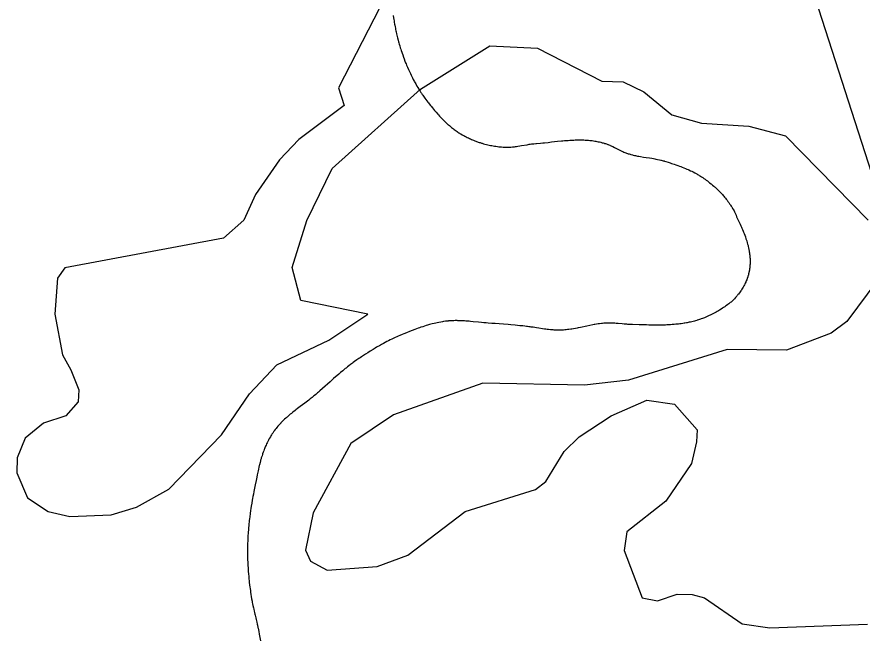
# Model space of a CAD drawing. Extents: x 643342 to 646936, y 5873857 to 5876103.
# Drawn here: x 646416.34 to 646462.17, y 5875323.71 to 5875357.4 of the extents above; entities that cross this region are included whole.
import ezdxf

# ---------------------------------------------------------------- set-up
doc = ezdxf.new("R2010")
doc.units = 0
doc.layers.add('Niveau 63', color=7, linetype='Continuous')

msp = doc.modelspace()

# ---------------------------------------------------------------- linework, layer by layer
at = {"layer": 'Niveau 63'}
for points in [[(646456.043, 5875369.54), (646507.434, 5875386.121), (646517.874, 5875353.763), (646466.483, 5875337.182), (646456.043, 5875369.54)], [(646436.019, 5875357.913), (646433.789, 5875353.554), (646434.083, 5875352.587), (646431.639, 5875350.745), (646430.577, 5875349.647), (646429.274, 5875347.761), (646428.644, 5875346.366), (646427.54, 5875345.403), (646418.946, 5875343.788), (646418.55, 5875343.22), (646418.391, 5875341.271), (646418.818, 5875339.071), (646419.271, 5875338.251), (646419.705, 5875337.165), (646419.666, 5875336.511), (646418.995, 5875335.758), (646417.781, 5875335.365), (646416.797, 5875334.542), (646416.357, 5875333.48), (646416.343, 5875332.668), (646416.919, 5875331.322), (646418.03, 5875330.565), (646419.205, 5875330.304), (646421.458, 5875330.396), (646422.83, 5875330.814), (646424.582, 5875331.778), (646427.436, 5875334.738), (646428.949, 5875336.96), (646430.443, 5875338.531), (646433.25, 5875339.863), (646435.377, 5875341.271), (646431.738, 5875342.014), (646431.274, 5875343.804), (646432.066, 5875346.358), (646433.447, 5875349.167), (646438.234, 5875353.484), (646441.994, 5875355.836), (646444.567, 5875355.695), (646448.066, 5875353.917), (646449.226, 5875353.877), (646450.346, 5875353.324), (646451.857, 5875352.084), (646453.467, 5875351.629), (646456.024, 5875351.464), (646458.028, 5875350.949), (646462.495, 5875346.368)], [(646436.019, 5875357.913), (646433.789, 5875353.554), (646434.083, 5875352.587), (646431.639, 5875350.745), (646430.577, 5875349.647), (646429.274, 5875347.761), (646428.644, 5875346.366), (646427.54, 5875345.403), (646418.946, 5875343.788), (646418.55, 5875343.22), (646418.391, 5875341.271), (646418.818, 5875339.071), (646419.271, 5875338.251), (646419.705, 5875337.165), (646419.666, 5875336.511), (646418.995, 5875335.758), (646417.781, 5875335.365), (646416.797, 5875334.542), (646416.357, 5875333.48), (646416.343, 5875332.668), (646416.919, 5875331.322), (646418.03, 5875330.565), (646419.205, 5875330.304), (646421.458, 5875330.396), (646422.83, 5875330.814), (646424.582, 5875331.778), (646427.436, 5875334.738), (646428.949, 5875336.96), (646430.443, 5875338.531), (646433.25, 5875339.863), (646435.377, 5875341.271), (646431.738, 5875342.014), (646431.274, 5875343.804), (646432.066, 5875346.358), (646433.447, 5875349.167), (646438.234, 5875353.484), (646441.994, 5875355.836), (646444.567, 5875355.695), (646448.066, 5875353.917), (646449.226, 5875353.877), (646450.346, 5875353.324), (646451.857, 5875352.084), (646453.467, 5875351.629), (646456.024, 5875351.464), (646458.028, 5875350.949), (646462.495, 5875346.368)], [(646436.754, 5875357.478), (646436.77, 5875357.353), (646436.784, 5875357.253)], [(646436.784, 5875357.253), (646436.795, 5875357.178), (646436.807, 5875357.103), (646436.824, 5875357.004), (646436.832, 5875356.954), (646436.85, 5875356.855), (646436.864, 5875356.78), (646436.879, 5875356.706), (646436.894, 5875356.632), (646436.905, 5875356.582), (646436.927, 5875356.483), (646436.944, 5875356.409), (646436.962, 5875356.336), (646436.98, 5875356.262), (646437.012, 5875356.139), (646437.039, 5875356.041), (646437.052, 5875355.991), (646437.074, 5875355.917), (646437.103, 5875355.819), (646437.133, 5875355.721), (646437.156, 5875355.647), (646437.18, 5875355.574), (646437.212, 5875355.477), (646437.228, 5875355.428), (646437.262, 5875355.332), (646437.305, 5875355.211), (646437.34, 5875355.116), (646437.386, 5875354.997), (646437.423, 5875354.902), (646437.442, 5875354.855), (646437.471, 5875354.784), (646437.52, 5875354.667), (646437.571, 5875354.551), (646437.624, 5875354.435), (646437.678, 5875354.32), (646437.722, 5875354.229), (646437.756, 5875354.161), (646437.79, 5875354.093), (646437.837, 5875354.003), (646437.885, 5875353.913), (646437.909, 5875353.869), (646437.934, 5875353.824), (646437.971, 5875353.758), (646438.035, 5875353.648), (646438.087, 5875353.561), (646438.14, 5875353.474), (646438.167, 5875353.431), (646438.208, 5875353.366), (646438.25, 5875353.302), (646438.278, 5875353.259), (646438.321, 5875353.196), (646438.35, 5875353.153), (646438.394, 5875353.09), (646438.423, 5875353.048), (646438.468, 5875352.986), (646438.514, 5875352.924), (646438.576, 5875352.841), (646438.623, 5875352.78), (646438.655, 5875352.739), (646438.751, 5875352.618), (646438.8, 5875352.558), (646438.881, 5875352.459), (646438.93, 5875352.4), (646438.995, 5875352.321), (646439.078, 5875352.224), (646439.163, 5875352.128), (646439.196, 5875352.09), (646439.265, 5875352.015), (646439.334, 5875351.94), (646439.387, 5875351.885), (646439.423, 5875351.849), (646439.458, 5875351.812), (646439.512, 5875351.758), (646439.549, 5875351.723), (646439.604, 5875351.67), (646439.659, 5875351.618), (646439.716, 5875351.567), (646439.754, 5875351.534), (646439.792, 5875351.5), (646439.831, 5875351.467), (646439.87, 5875351.435), (646439.909, 5875351.402), (646439.969, 5875351.355), (646440.01, 5875351.323), (646440.05, 5875351.293), (646440.112, 5875351.247), (646440.154, 5875351.217), (646440.196, 5875351.188), (646440.217, 5875351.174), (646440.26, 5875351.145), (646440.303, 5875351.117), (646440.347, 5875351.089), (646440.369, 5875351.075), (646440.413, 5875351.048), (646440.481, 5875351.009), (646440.526, 5875350.983), (646440.571, 5875350.958)], [(646440.571, 5875350.958), (646440.64, 5875350.922), (646440.708, 5875350.887), (646440.754, 5875350.864), (646440.823, 5875350.83), (646440.892, 5875350.798), (646440.939, 5875350.777), (646440.985, 5875350.756), (646441.055, 5875350.726), (646441.102, 5875350.707), (646441.173, 5875350.679), (646441.22, 5875350.661), (646441.268, 5875350.643), (646441.315, 5875350.626), (646441.363, 5875350.609), (646441.411, 5875350.593), (646441.459, 5875350.577), (646441.531, 5875350.554), (646441.579, 5875350.54), (646441.652, 5875350.519), (646441.725, 5875350.499), (646441.799, 5875350.48), (646441.872, 5875350.462), (646441.946, 5875350.446), (646442.021, 5875350.43), (646442.095, 5875350.415), (646442.17, 5875350.402), (646442.245, 5875350.389), (646442.321, 5875350.378), (646442.397, 5875350.368), (646442.473, 5875350.358), (646442.575, 5875350.348), (646442.627, 5875350.343), (646442.704, 5875350.337), (646442.755, 5875350.334), (646442.805, 5875350.331), (646442.856, 5875350.33), (646442.881, 5875350.33), (646442.957, 5875350.331), (646443.008, 5875350.332), (646443.058, 5875350.334), (646443.133, 5875350.339), (646443.208, 5875350.345), (646443.258, 5875350.35), (646443.333, 5875350.358), (646443.383, 5875350.365), (646443.433, 5875350.371), (646443.508, 5875350.382), (646443.607, 5875350.398), (646443.706, 5875350.414), (646444.004, 5875350.465), (646444.128, 5875350.486), (646444.178, 5875350.494), (646444.252, 5875350.505), (646444.302, 5875350.512), (646444.377, 5875350.521), (646444.476, 5875350.533), (646444.527, 5875350.538), (646444.728, 5875350.553), (646444.854, 5875350.564), (646444.955, 5875350.573), (646445.158, 5875350.593), (646445.334, 5875350.612), (646445.663, 5875350.648), (646445.865, 5875350.668), (646445.941, 5875350.676), (646446.042, 5875350.685), (646446.143, 5875350.693), (646446.244, 5875350.701), (646446.319, 5875350.706), (646446.421, 5875350.713), (646446.471, 5875350.715), (646446.547, 5875350.719), (646446.623, 5875350.722), (646446.673, 5875350.723), (646446.774, 5875350.725), (646446.85, 5875350.725), (646446.901, 5875350.725), (646446.951, 5875350.725), (646447.027, 5875350.723), (646447.077, 5875350.721), (646447.153, 5875350.718), (646447.254, 5875350.712), (646447.33, 5875350.706), (646447.406, 5875350.699), (646447.481, 5875350.69), (646447.532, 5875350.684), (646447.608, 5875350.674), (646447.684, 5875350.662), (646447.734, 5875350.653), (646447.785, 5875350.644), (646447.86, 5875350.629), (646447.886, 5875350.624), (646447.936, 5875350.612), (646448.012, 5875350.594), (646448.087, 5875350.574), (646448.138, 5875350.56)], [(646448.138, 5875350.56), (646448.188, 5875350.546), (646448.214, 5875350.538), (646448.261, 5875350.522), (646448.309, 5875350.506), (646448.379, 5875350.48), (646448.403, 5875350.471), (646448.449, 5875350.452), (646448.495, 5875350.433), (646448.518, 5875350.423), (646448.563, 5875350.402), (646448.609, 5875350.382), (646448.654, 5875350.36), (646448.744, 5875350.317), (646449.035, 5875350.173), (646449.103, 5875350.14), (646449.148, 5875350.119), (646449.194, 5875350.098), (646449.262, 5875350.068), (646449.308, 5875350.049), (646449.355, 5875350.03), (646449.401, 5875350.012), (646449.448, 5875349.995), (646449.496, 5875349.978), (646449.544, 5875349.963), (646449.593, 5875349.948), (646449.642, 5875349.934), (646449.715, 5875349.914), (646449.765, 5875349.901), (646449.839, 5875349.884), (646449.888, 5875349.873), (646449.938, 5875349.862), (646449.987, 5875349.852), (646450.062, 5875349.838), (646450.162, 5875349.82), (646450.312, 5875349.796), (646450.462, 5875349.773), (646450.638, 5875349.746), (646450.763, 5875349.727), (646450.863, 5875349.71), (646450.938, 5875349.697), (646450.988, 5875349.688), (646451.087, 5875349.668), (646451.186, 5875349.647), (646451.26, 5875349.629), (646451.285, 5875349.623), (646451.334, 5875349.61), (646451.383, 5875349.597), (646451.432, 5875349.583), (646451.456, 5875349.576), (646451.529, 5875349.553), (646451.649, 5875349.515), (646451.77, 5875349.476), (646451.842, 5875349.453), (646451.986, 5875349.405), (646452.081, 5875349.372), (646452.177, 5875349.339), (646452.272, 5875349.305), (646452.342, 5875349.278), (646452.413, 5875349.251), (646452.507, 5875349.214), (646452.6, 5875349.176), (646452.669, 5875349.147), (646452.738, 5875349.117), (646452.784, 5875349.096), (646452.876, 5875349.054), (646452.944, 5875349.021), (646453.011, 5875348.987), (646453.101, 5875348.941), (646453.145, 5875348.917), (646453.212, 5875348.88), (646453.256, 5875348.855), (646453.299, 5875348.829), (646453.343, 5875348.803), (646453.407, 5875348.763), (646453.472, 5875348.721), (646453.493, 5875348.707), (646453.535, 5875348.679), (646453.599, 5875348.635), (646453.662, 5875348.589), (646453.725, 5875348.543), (646453.786, 5875348.497), (646453.827, 5875348.466), (646453.908, 5875348.402), (646453.988, 5875348.338), (646454.067, 5875348.272), (646454.125, 5875348.222), (646454.163, 5875348.189), (646454.201, 5875348.155), (646454.257, 5875348.103), (646454.313, 5875348.051), (646454.367, 5875347.998), (646454.421, 5875347.945), (646454.475, 5875347.891), (646454.527, 5875347.836), (646454.596, 5875347.762), (646454.646, 5875347.705)], [(646454.646, 5875347.705), (646454.679, 5875347.667), (646454.712, 5875347.628), (646454.76, 5875347.57), (646454.808, 5875347.511), (646454.854, 5875347.451), (646454.9, 5875347.39), (646454.945, 5875347.329), (646454.989, 5875347.266), (646455.018, 5875347.224), (646455.046, 5875347.182), (646455.074, 5875347.139), (646455.101, 5875347.096), (646455.128, 5875347.052), (646455.155, 5875347.008), (646455.194, 5875346.941), (646455.232, 5875346.874), (646455.257, 5875346.828), (646455.293, 5875346.759), (646455.317, 5875346.713), (646455.351, 5875346.642), (646455.366, 5875346.545), (646455.438, 5875346.402), (646455.484, 5875346.307), (646455.553, 5875346.163), (646455.597, 5875346.068), (646455.629, 5875345.995), (646455.651, 5875345.947), (646455.682, 5875345.875), (646455.723, 5875345.779), (646455.743, 5875345.73), (646455.772, 5875345.658), (646455.809, 5875345.561), (646455.845, 5875345.464), (646455.878, 5875345.366), (646455.902, 5875345.293), (646455.918, 5875345.244), (646455.947, 5875345.146), (646455.968, 5875345.072), (646455.987, 5875344.997), (646455.999, 5875344.948), (646456.016, 5875344.874), (646456.036, 5875344.774), (646456.05, 5875344.699), (646456.058, 5875344.649), (646456.066, 5875344.599), (646456.076, 5875344.523), (646456.082, 5875344.472), (646456.084, 5875344.447), (646456.089, 5875344.397), (646456.093, 5875344.346), (646456.096, 5875344.295), (646456.099, 5875344.244), (646456.1, 5875344.194), (646456.101, 5875344.143), (646456.1, 5875344.067), (646456.099, 5875344.042), (646456.097, 5875343.991), (646456.095, 5875343.94), (646456.091, 5875343.89), (646456.086, 5875343.839), (646456.081, 5875343.789), (646456.074, 5875343.738), (646456.067, 5875343.688), (646456.063, 5875343.662), (646456.053, 5875343.612), (646456.049, 5875343.587), (646456.038, 5875343.536), (646456.032, 5875343.511), (646456.02, 5875343.461), (646456.007, 5875343.41), (646455.993, 5875343.36), (646455.986, 5875343.335), (646455.97, 5875343.285), (646455.961, 5875343.259), (646455.944, 5875343.209), (646455.935, 5875343.184), (646455.916, 5875343.134), (646455.895, 5875343.084), (646455.874, 5875343.033), (646455.863, 5875343.008), (646455.839, 5875342.958), (646455.815, 5875342.908), (646455.789, 5875342.858), (646455.763, 5875342.808), (646455.749, 5875342.783), (646455.72, 5875342.733), (646455.69, 5875342.683), (646455.659, 5875342.633), (646455.626, 5875342.583), (646455.593, 5875342.533), (646455.557, 5875342.483), (646455.521, 5875342.433), (646455.502, 5875342.409), (646455.464, 5875342.359), (646455.444, 5875342.334), (646455.424, 5875342.309)], [(646463.024, 5875343.131), (646461.353, 5875340.884), (646460.502, 5875340.244), (646458.077, 5875339.315), (646454.852, 5875339.355), (646449.503, 5875337.703), (646447.117, 5875337.429), (646441.614, 5875337.535), (646436.761, 5875335.82), (646434.455, 5875334.263), (646432.415, 5875330.5), (646431.986, 5875328.468), (646432.26, 5875327.884), (646433.166, 5875327.399), (646435.871, 5875327.582), (646437.534, 5875328.208)], [(646463.024, 5875343.131), (646461.353, 5875340.884), (646460.502, 5875340.244), (646458.077, 5875339.315), (646454.852, 5875339.355), (646449.503, 5875337.703), (646447.117, 5875337.429), (646441.614, 5875337.535), (646436.761, 5875335.82), (646434.455, 5875334.263), (646432.415, 5875330.5), (646431.986, 5875328.468), (646432.26, 5875327.884), (646433.166, 5875327.399), (646435.871, 5875327.582), (646437.534, 5875328.208)], [(646455.424, 5875342.309), (646455.403, 5875342.284), (646455.381, 5875342.259), (646455.316, 5875342.184), (646455.25, 5875342.11), (646455.233, 5875342.091), (646455.215, 5875342.073), (646455.197, 5875342.055), (646455.179, 5875342.037), (646455.142, 5875342.002), (646455.124, 5875341.984), (646455.067, 5875341.934), (646455.028, 5875341.901), (646455.009, 5875341.885), (646454.95, 5875341.837), (646454.889, 5875341.792), (646454.828, 5875341.747), (646454.766, 5875341.704), (646454.724, 5875341.676), (646454.661, 5875341.634), (646454.597, 5875341.593), (646454.533, 5875341.552), (646454.447, 5875341.499), (646454.382, 5875341.459), (646454.315, 5875341.419), (646454.268, 5875341.391), (646454.197, 5875341.351), (646454.15, 5875341.325), (646454.079, 5875341.287), (646454.008, 5875341.25), (646453.936, 5875341.215), (646453.889, 5875341.193), (646453.817, 5875341.16), (646453.745, 5875341.129), (646453.697, 5875341.109), (646453.625, 5875341.079), (646453.576, 5875341.061), (646453.528, 5875341.042), (646453.455, 5875341.016), (646453.407, 5875340.999), (646453.309, 5875340.968), (646453.236, 5875340.945), (646453.211, 5875340.938), (646453.138, 5875340.917), (646453.089, 5875340.903), (646453.015, 5875340.884), (646452.941, 5875340.866), (646452.867, 5875340.848), (646452.793, 5875340.832), (646452.694, 5875340.812), (646452.644, 5875340.803), (646452.569, 5875340.79), (646452.519, 5875340.781), (646452.444, 5875340.769), (646452.369, 5875340.758), (646452.294, 5875340.748), (646452.219, 5875340.739), (646452.118, 5875340.728), (646452.068, 5875340.723), (646451.992, 5875340.716), (646451.942, 5875340.711), (646451.866, 5875340.706), (646451.79, 5875340.7), (646451.74, 5875340.697), (646451.638, 5875340.692), (646451.587, 5875340.689), (646451.511, 5875340.686), (646451.46, 5875340.685), (646451.308, 5875340.681), (646451.206, 5875340.679), (646451.103, 5875340.679), (646451.001, 5875340.679), (646450.848, 5875340.68), (646450.72, 5875340.682), (646450.617, 5875340.684), (646450.489, 5875340.687), (646450.386, 5875340.69), (646450.078, 5875340.7), (646449.718, 5875340.712), (646449.564, 5875340.717), (646449.514, 5875340.719), (646449.465, 5875340.721), (646449.415, 5875340.724), (646449.34, 5875340.73), (646449.266, 5875340.736), (646449.166, 5875340.744), (646448.943, 5875340.765), (646448.843, 5875340.773), (646448.769, 5875340.779), (646448.719, 5875340.782), (646448.644, 5875340.786), (646448.594, 5875340.788), (646448.545, 5875340.79), (646448.469, 5875340.791), (646448.418, 5875340.791), (646448.367, 5875340.79), (646448.342, 5875340.789)], [(646443.781, 5875340.633), (646443.606, 5875340.65), (646443.354, 5875340.675), (646443.127, 5875340.696), (646442.976, 5875340.709), (646442.724, 5875340.73), (646442.498, 5875340.748), (646442.271, 5875340.765), (646442.094, 5875340.777), (646441.893, 5875340.791), (646441.792, 5875340.799), (646441.667, 5875340.809), (646441.541, 5875340.821), (646441.365, 5875340.838), (646441.089, 5875340.866), (646440.939, 5875340.88), (646440.864, 5875340.887), (646440.763, 5875340.895), (646440.688, 5875340.901), (646440.612, 5875340.906), (646440.537, 5875340.911), (646440.487, 5875340.914), (646440.436, 5875340.916), (646440.336, 5875340.92), (646440.26, 5875340.921), (646440.21, 5875340.922), (646440.159, 5875340.922), (646440.109, 5875340.922), (646440.033, 5875340.921), (646439.983, 5875340.919), (646439.907, 5875340.916), (646439.882, 5875340.915), (646439.806, 5875340.909), (646439.755, 5875340.906), (646439.73, 5875340.903), (646439.654, 5875340.896), (646439.577, 5875340.886), (646439.476, 5875340.873), (646439.426, 5875340.865), (646439.326, 5875340.848), (646439.226, 5875340.83), (646439.127, 5875340.809), (646439.052, 5875340.793), (646438.978, 5875340.776), (646438.856, 5875340.745), (646438.782, 5875340.726), (646438.709, 5875340.706), (646438.612, 5875340.678), (646438.539, 5875340.656), (646438.443, 5875340.626), (646438.347, 5875340.595), (646438.251, 5875340.563), (646438.179, 5875340.538), (646438.107, 5875340.513), (646438.012, 5875340.479), (646437.917, 5875340.444), (646437.775, 5875340.39), (646437.633, 5875340.335), (646437.467, 5875340.27), (646437.326, 5875340.213), (646437.232, 5875340.174), (646437.114, 5875340.123), (646437.021, 5875340.082), (646436.952, 5875340.051), (646436.859, 5875340.008), (646436.79, 5875339.976), (646436.676, 5875339.92), (646436.585, 5875339.875), (646436.494, 5875339.829), (646436.404, 5875339.783), (646436.315, 5875339.736), (646436.225, 5875339.688), (646436.181, 5875339.663), (646436.114, 5875339.627), (646436.004, 5875339.564), (646435.916, 5875339.514), (646435.85, 5875339.476), (646435.763, 5875339.424), (646435.654, 5875339.359), (646435.503, 5875339.266), (646435.374, 5875339.185), (646435.246, 5875339.102), (646435.139, 5875339.033), (646435.034, 5875338.962), (646434.949, 5875338.905), (646434.886, 5875338.863), (646434.781, 5875338.79), (646434.656, 5875338.703), (646434.573, 5875338.644), (646434.532, 5875338.614), (646434.43, 5875338.538), (646434.349, 5875338.477), (646434.269, 5875338.414), (646434.19, 5875338.352), (646434.15, 5875338.32), (646434.013, 5875338.208), (646433.896, 5875338.11)], [(646448.342, 5875340.789), (646448.291, 5875340.787), (646448.216, 5875340.782), (646448.165, 5875340.779), (646448.09, 5875340.772), (646448.04, 5875340.767), (646447.94, 5875340.755), (646447.865, 5875340.745), (646447.765, 5875340.73), (646447.69, 5875340.717), (646447.641, 5875340.709), (646447.566, 5875340.695), (646447.417, 5875340.666), (646447.244, 5875340.631), (646446.898, 5875340.558), (646446.774, 5875340.532), (646446.725, 5875340.522), (646446.625, 5875340.503), (646446.526, 5875340.485), (646446.427, 5875340.469), (646446.377, 5875340.461), (646446.277, 5875340.446), (646446.202, 5875340.437), (646446.127, 5875340.428), (646446.052, 5875340.421), (646445.976, 5875340.415), (646445.901, 5875340.41), (646445.85, 5875340.408), (646445.799, 5875340.406), (646445.749, 5875340.406), (646445.723, 5875340.405), (646445.672, 5875340.406), (646445.596, 5875340.407), (646445.546, 5875340.409), (646445.471, 5875340.414), (646445.421, 5875340.417), (646445.371, 5875340.421), (646445.321, 5875340.425), (646445.271, 5875340.43), (646445.171, 5875340.44), (646445.097, 5875340.449), (646445.022, 5875340.459), (646444.948, 5875340.469), (646444.849, 5875340.483), (646444.651, 5875340.514), (646444.527, 5875340.533), (646444.329, 5875340.564), (646444.23, 5875340.578), (646444.18, 5875340.585), (646444.106, 5875340.596), (646444.032, 5875340.605), (646443.982, 5875340.611), (646443.882, 5875340.622), (646443.781, 5875340.633)], [(646433.896, 5875338.11), (646433.8, 5875338.028), (646433.684, 5875337.929), (646433.627, 5875337.879), (646433.513, 5875337.779), (646433.323, 5875337.61), (646432.907, 5875337.238), (646432.775, 5875337.12), (646432.699, 5875337.053), (646432.642, 5875337.003), (646432.546, 5875336.92), (646432.488, 5875336.871), (646432.43, 5875336.822), (646432.351, 5875336.758), (646432.252, 5875336.679), (646432.173, 5875336.617), (646432.092, 5875336.554), (646431.951, 5875336.447), (646431.707, 5875336.264), (646431.565, 5875336.157), (646431.465, 5875336.08), (646431.425, 5875336.049), (646431.305, 5875335.955), (646431.226, 5875335.892), (646431.167, 5875335.843), (646431.128, 5875335.811), (646431.051, 5875335.746), (646430.994, 5875335.696), (646430.956, 5875335.663), (646430.918, 5875335.629), (646430.862, 5875335.577), (646430.807, 5875335.525), (646430.752, 5875335.473), (646430.716, 5875335.437), (646430.663, 5875335.383), (646430.646, 5875335.364), (646430.611, 5875335.327), (646430.576, 5875335.29), (646430.542, 5875335.252), (646430.492, 5875335.194), (646430.443, 5875335.136), (646430.394, 5875335.076), (646430.347, 5875335.015), (646430.301, 5875334.953), (646430.271, 5875334.911), (646430.256, 5875334.889), (646430.212, 5875334.824), (646430.169, 5875334.758), (646430.155, 5875334.736), (646430.114, 5875334.669), (646430.087, 5875334.624), (646430.049, 5875334.556), (646430.036, 5875334.534), (646430.011, 5875334.488), (646429.987, 5875334.443), (646429.951, 5875334.374), (646429.917, 5875334.305), (646429.884, 5875334.236), (646429.852, 5875334.166), (646429.832, 5875334.119), (646429.812, 5875334.072), (646429.792, 5875334.025), (646429.773, 5875333.978), (646429.754, 5875333.93), (646429.727, 5875333.859), (646429.701, 5875333.788), (646429.667, 5875333.692), (646429.659, 5875333.668), (646429.635, 5875333.595), (646429.62, 5875333.547), (646429.597, 5875333.474), (646429.582, 5875333.426), (646429.561, 5875333.353), (646429.554, 5875333.328), (646429.527, 5875333.23), (646429.495, 5875333.108), (646429.482, 5875333.058), (646429.464, 5875332.984), (646429.435, 5875332.86), (646429.418, 5875332.786), (646429.402, 5875332.711), (646429.371, 5875332.561), (646429.345, 5875332.436), (646429.311, 5875332.261), (646429.263, 5875332.01), (646429.197, 5875331.658), (646429.169, 5875331.507), (646429.144, 5875331.382), (646429.125, 5875331.282), (646429.107, 5875331.182), (646429.08, 5875331.032), (646429.051, 5875330.857), (646429.031, 5875330.731), (646429.016, 5875330.631), (646428.991, 5875330.455), (646428.968, 5875330.279), (646428.955, 5875330.178)], [(646437.534, 5875328.208), (646440.643, 5875330.58), (646444.465, 5875331.768), (646445.024, 5875332.2), (646446.022, 5875333.835), (646446.829, 5875334.63), (646448.575, 5875335.755), (646450.506, 5875336.606), (646451.997, 5875336.395), (646453.227, 5875335.009), (646453.189, 5875334.355), (646452.928, 5875333.181), (646451.528, 5875331.138), (646449.422, 5875329.471), (646449.278, 5875328.456), (646450.248, 5875325.895), (646451.085, 5875325.723), (646452.14, 5875326.092), (646452.952, 5875326.078), (646453.631, 5875325.881), (646455.673, 5875324.482), (646457.164, 5875324.271), (646462.46, 5875324.456)], [(646437.534, 5875328.208), (646440.643, 5875330.58), (646444.465, 5875331.768), (646445.024, 5875332.2), (646446.022, 5875333.835), (646446.829, 5875334.63), (646448.575, 5875335.755), (646450.506, 5875336.606), (646451.997, 5875336.395), (646453.227, 5875335.009), (646453.189, 5875334.355), (646452.928, 5875333.181), (646451.528, 5875331.138), (646449.422, 5875329.471), (646449.278, 5875328.456), (646450.248, 5875325.895), (646451.085, 5875325.723), (646452.14, 5875326.092), (646452.952, 5875326.078), (646453.631, 5875325.881), (646455.673, 5875324.482), (646457.164, 5875324.271), (646462.46, 5875324.456)], [(646428.955, 5875330.178), (646428.944, 5875330.078), (646428.935, 5875330.002), (646428.927, 5875329.926), (646428.917, 5875329.826), (646428.904, 5875329.674), (646428.895, 5875329.573), (646428.886, 5875329.447), (646428.88, 5875329.371), (646428.874, 5875329.27), (646428.87, 5875329.194), (646428.863, 5875329.068), (646428.861, 5875329.017), (646428.858, 5875328.941), (646428.856, 5875328.865), (646428.852, 5875328.738), (646428.85, 5875328.611), (646428.849, 5875328.51), (646428.848, 5875328.408), (646428.848, 5875328.357), (646428.849, 5875328.255), (646428.851, 5875328.153), (646428.852, 5875328.077), (646428.856, 5875327.95), (646428.86, 5875327.824), (646428.863, 5875327.773), (646428.869, 5875327.646), (646428.875, 5875327.52), (646428.88, 5875327.444), (646428.889, 5875327.318), (646428.898, 5875327.192), (646428.911, 5875327.041), (646428.923, 5875326.916), (646428.933, 5875326.815), (646428.944, 5875326.715), (646428.959, 5875326.59), (646428.974, 5875326.465), (646428.984, 5875326.39), (646429.002, 5875326.265), (646429.013, 5875326.19), (646429.033, 5875326.065), (646429.049, 5875325.966), (646429.071, 5875325.841), (646429.093, 5875325.717), (646429.108, 5875325.643), (646429.123, 5875325.569), (646429.143, 5875325.47), (646429.169, 5875325.346), (646429.186, 5875325.272), (646429.209, 5875325.173), (646429.226, 5875325.099), (646429.25, 5875325.001), (646429.263, 5875324.951), (646429.282, 5875324.878), (646429.292, 5875324.811), (646429.318, 5875324.712), (646429.336, 5875324.638), (646429.353, 5875324.564), (646429.375, 5875324.464), (646429.386, 5875324.415), (646429.411, 5875324.29), (646429.421, 5875324.24), (646429.455, 5875324.065), (646429.482, 5875323.915), (646429.544, 5875323.565)]]:
    msp.add_lwpolyline(points, dxfattribs=at)

doc.saveas('drawing.dxf')
